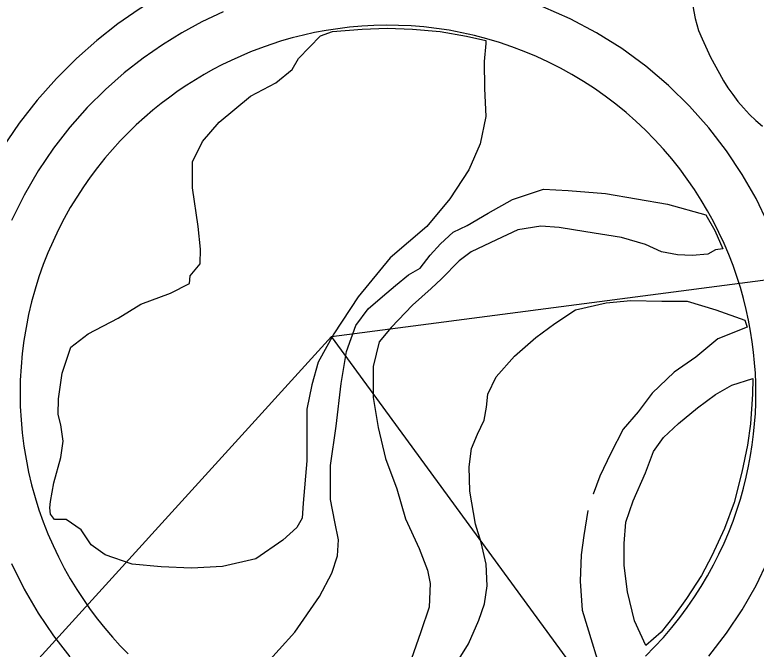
# Model space of a CAD drawing. Extents: x 282771 to 285132, y 4823109 to 4825496.
# Drawn here: x 283347.9 to 283415.6, y 4823531 to 4823588.9 of the extents above; entities that cross this region are included whole.
import ezdxf

# ---------------------------------------------------------------- set-up
doc = ezdxf.new("R2010")
doc.units = 0
for name, color, linetype in [('BORDILLO', 7, 'Continuous'), ('CALLE-EJE', 7, 'Continuous'), ('SENAL-VIARIA', 7, 'Continuous'), ('ZONA-VERDE', 7, 'Continuous')]:
    doc.layers.add(name, color=color, linetype=linetype)

msp = doc.modelspace()

# ---------------------------------------------------------------- linework, layer by layer
at = {"layer": 'BORDILLO'}
for points in [[(283415.555, 4823554.333), (283415.542, 4823555.255), (283415.504, 4823556.184), (283415.439, 4823557.127), (283415.346, 4823558.081), (283415.223, 4823559.046), (283415.071, 4823560.02), (283414.887, 4823561.004), (283414.671, 4823561.994), (283414.421, 4823562.991), (283414.138, 4823563.992), (283413.819, 4823564.996), (283413.465, 4823566.002), (283413.074, 4823567.007), (283412.647, 4823568.01), (283412.182, 4823569.01), (283411.679, 4823570.003), (283411.138, 4823570.989), (283410.559, 4823571.964), (283409.942, 4823572.928), (283409.288, 4823573.877), (283408.596, 4823574.811), (283407.866, 4823575.726), (283407.101, 4823576.62), (283406.3, 4823577.493), (283405.464, 4823578.34), (283404.595, 4823579.161), (283403.694, 4823579.954), (283402.762, 4823580.716), (283401.801, 4823581.447), (283400.812, 4823582.143), (283399.798, 4823582.805), (283398.759, 4823583.43), (283397.699, 4823584.017), (283396.619, 4823584.564), (283395.521, 4823585.073), (283394.408, 4823585.54), (283393.282, 4823585.966), (283392.145, 4823586.35), (283390.999, 4823586.692), (283389.847, 4823586.992), (283388.691, 4823587.249), (283387.534, 4823587.465), (283386.377, 4823587.639), (283385.222, 4823587.772), (283384.073, 4823587.864), (283382.93, 4823587.916), (283381.795, 4823587.93), (283380.671, 4823587.905), (283379.56, 4823587.844), (283378.462, 4823587.747), (283377.379, 4823587.616), (283376.313, 4823587.451), (283375.265, 4823587.255), (283374.236, 4823587.029), (283373.227, 4823586.774), (283372.24, 4823586.492), (283371.274, 4823586.184), (283370.33, 4823585.851), (283369.41, 4823585.496), (283368.513, 4823585.12), (283367.64, 4823584.723), (283366.792, 4823584.308), (283365.967, 4823583.877), (283365.168, 4823583.43), (283364.381, 4823582.961), (283363.595, 4823582.463), (283362.811, 4823581.935), (283362.032, 4823581.378), (283361.257, 4823580.789), (283360.489, 4823580.17), (283359.73, 4823579.519), (283358.98, 4823578.836), (283358.242, 4823578.122), (283357.516, 4823577.376), (283356.806, 4823576.598), (283356.112, 4823575.788), (283355.437, 4823574.947), (283354.782, 4823574.075), (283354.149, 4823573.173), (283353.54, 4823572.241), (283352.957, 4823571.28), (283352.402, 4823570.291), (283351.875, 4823569.275), (283351.38, 4823568.233), (283350.918, 4823567.167), (283350.49, 4823566.078), (283350.098, 4823564.968), (283349.743, 4823563.838), (283349.427, 4823562.69), (283349.15, 4823561.527), (283348.915, 4823560.35), (283348.72, 4823559.162), (283348.569, 4823557.964), (283348.46, 4823556.76), (283348.394, 4823555.55), (283348.372, 4823554.339), (283348.394, 4823553.127), (283348.46, 4823551.918), (283348.569, 4823550.713), (283348.72, 4823549.515), (283348.915, 4823548.327), (283349.15, 4823547.15), (283349.427, 4823545.987), (283349.743, 4823544.84), (283350.098, 4823543.71), (283350.49, 4823542.6), (283350.918, 4823541.511), (283351.38, 4823540.445), (283351.875, 4823539.403), (283352.402, 4823538.387), (283352.957, 4823537.398), (283353.54, 4823536.437), (283354.149, 4823535.504), (283354.782, 4823534.602), (283355.437, 4823533.73), (283356.112, 4823532.889), (283356.806, 4823532.08), (283357.516, 4823531.302), (283358.242, 4823530.555)], [(283405.464, 4823530.337), (283406.3, 4823531.185), (283407.101, 4823532.057), (283407.866, 4823532.952), (283408.596, 4823533.867), (283409.288, 4823534.8), (283409.942, 4823535.75), (283410.559, 4823536.713), (283411.138, 4823537.689), (283411.679, 4823538.674), (283412.182, 4823539.668), (283412.647, 4823540.667), (283413.074, 4823541.67), (283413.465, 4823542.676), (283413.819, 4823543.681), (283414.138, 4823544.685), (283414.421, 4823545.687), (283414.671, 4823546.683), (283414.887, 4823547.674), (283415.071, 4823548.657), (283415.223, 4823549.632), (283415.346, 4823550.597), (283415.439, 4823551.551), (283415.504, 4823552.493), (283415.542, 4823553.423), (283415.555, 4823554.345)]]:
    msp.add_lwpolyline(points, dxfattribs=at)
at = {"layer": 'CALLE-EJE'}
for points in [[(283376.815, 4823559.518), (283435.741, 4823567.209), (283529.623, 4823622.259)], [(283294.286, 4823468.814), (283332.47, 4823510.781), (283376.815, 4823559.518)], [(283614.194, 4823170.773), (283603.264, 4823182.723), (283539.034, 4823295.562), (283497.955, 4823367.291), (283418.753, 4823502.18), (283376.815, 4823559.518)]]:
    msp.add_lwpolyline(points, dxfattribs=at)
at = {"layer": 'SENAL-VIARIA'}
for points in [[(283372.469, 4823595.074), (283369.988, 4823594.406), (283367.615, 4823593.61), (283365.357, 4823592.701), (283363.218, 4823591.693), (283361.199, 4823590.601), (283359.243, 4823589.398), (283357.301, 4823588.05), (283355.385, 4823586.549), (283353.509, 4823584.892), (283351.69, 4823583.078), (283349.946, 4823581.105), (283348.293, 4823578.977), (283346.75, 4823576.697), (283345.335, 4823574.274), (283344.066, 4823571.717), (283342.96, 4823569.039), (283342.032, 4823566.256), (283341.296, 4823563.385), (283340.761, 4823560.447), (283340.437, 4823557.462), (283340.329, 4823554.453), (283340.16, 4823548.516), (283340.112, 4823546.651)], [(283416.655, 4823569.864), (283415.564, 4823572.111), (283414.302, 4823574.321), (283412.869, 4823576.478), (283411.267, 4823578.561), (283409.501, 4823580.553), (283407.58, 4823582.434), (283405.513, 4823584.187), (283403.315, 4823585.795), (283401.001, 4823587.245), (283398.588, 4823588.524), (283396.096, 4823589.624)], [(283409.791, 4823589.675), (283410.02, 4823588.548), (283410.318, 4823587.45), (283410.651, 4823586.688), (283411.405, 4823585.021), (283412.239, 4823583.516), (283412.602, 4823582.867), (283413, 4823582.227), (283413.435, 4823581.597), (283413.907, 4823580.979), (283414.415, 4823580.379), (283414.958, 4823579.797), (283415.536, 4823579.237), (283416.147, 4823578.703)], [(283366.907, 4823589.15), (283364.967, 4823588.236), (283363.137, 4823587.245), (283361.363, 4823586.155), (283359.601, 4823584.932), (283357.863, 4823583.571), (283356.161, 4823582.068), (283354.512, 4823580.421), (283352.929, 4823578.632), (283351.429, 4823576.701), (283350.03, 4823574.633), (283348.746, 4823572.435), (283347.595, 4823570.115)], [(283347.595, 4823538.792), (283348.746, 4823536.472), (283350.03, 4823534.274), (283351.429, 4823532.206), (283352.929, 4823530.275)], [(283411.267, 4823530.346), (283412.869, 4823532.429), (283414.302, 4823534.586), (283415.564, 4823536.796), (283416.655, 4823539.043)]]:
    msp.add_lwpolyline(points, dxfattribs=at)
at = {"layer": 'ZONA-VERDE'}
for p, q in [((283375.811, 4823586.959), (283376.883, 4823587.365)), ((283376.883, 4823587.365), (283379.614, 4823587.577)), ((283379.614, 4823587.577), (283381.879, 4823587.661)), ((283381.879, 4823587.661), (283384.207, 4823587.577)), ((283384.207, 4823587.577), (283386.726, 4823587.365)), ((283386.726, 4823587.365), (283389.139, 4823586.92)), ((283373.8, 4823584.896), (283375.811, 4823586.959)), ((283389.139, 4823586.92), (283390.896, 4823586.539)), ((283390.896, 4823586.539), (283390.892, 4823586.271)), ((283390.892, 4823586.271), (283390.733, 4823584.631)), ((283373.218, 4823583.89), (283373.8, 4823584.896)), ((283390.733, 4823584.631), (283390.786, 4823582.144)), ((283371.736, 4823582.673), (283373.218, 4823583.89)), ((283369.408, 4823581.456), (283371.736, 4823582.673)), ((283390.786, 4823582.144), (283390.892, 4823579.604)), ((283366.55, 4823579.075), (283369.408, 4823581.456)), ((283365.016, 4823577.328), (283366.55, 4823579.075)), ((283390.892, 4823579.604), (283390.363, 4823577.117)), ((283364.116, 4823575.476), (283365.016, 4823577.328)), ((283390.363, 4823577.117), (283389.358, 4823574.735)), ((283364.116, 4823573.095), (283364.116, 4823575.476)), ((283389.358, 4823574.735), (283387.611, 4823572.09)), ((283364.646, 4823569.55), (283364.116, 4823573.095)), ((283393.315, 4823572.013), (283396.146, 4823572.965)), ((283396.146, 4823572.965), (283398.422, 4823572.859)), ((283398.422, 4823572.859), (283401.835, 4823572.568)), ((283401.835, 4823572.568), (283407.47, 4823571.589)), ((283387.611, 4823572.09), (283385.495, 4823569.55)), ((283391.119, 4823570.769), (283393.315, 4823572.013)), ((283407.47, 4823571.589), (283410.989, 4823570.61)), ((283389.188, 4823569.658), (283391.119, 4823570.769)), ((283410.989, 4823570.61), (283411.811, 4823569.182)), ((283387.918, 4823569.049), (283389.188, 4823569.658)), ((283395.904, 4823569.584), (283393.809, 4823569.246)), ((283397.597, 4823569.478), (283395.904, 4823569.584)), ((283364.857, 4823567.486), (283364.646, 4823569.55)), ((283385.495, 4823569.55), (283382.161, 4823566.692)), ((283386.753, 4823567.965), (283387.918, 4823569.049)), ((283393.809, 4823569.246), (283391.882, 4823568.335)), ((283400.031, 4823569.076), (283397.597, 4823569.478)), ((283403.291, 4823568.568), (283400.031, 4823569.076)), ((283411.811, 4823569.182), (283412.53, 4823567.531)), ((283391.882, 4823568.335), (283389.554, 4823567.256)), ((283405.461, 4823567.912), (283403.291, 4823568.568)), ((283385.827, 4823566.959), (283386.753, 4823567.965)), ((283406.921, 4823567.235), (283405.461, 4823567.912)), ((283412.53, 4823567.531), (283411.874, 4823567.425)), ((283364.804, 4823566.163), (283364.857, 4823567.486)), ((283384.908, 4823565.753), (283385.827, 4823566.959)), ((283389.554, 4823567.256), (283388.453, 4823566.43)), ((283408.403, 4823566.96), (283406.921, 4823567.235)), ((283409.737, 4823566.917), (283408.403, 4823566.96)), ((283411.176, 4823567.023), (283409.737, 4823566.917)), ((283411.874, 4823567.425), (283411.176, 4823567.023)), ((283382.161, 4823566.692), (283379.25, 4823563.147)), ((283388.453, 4823566.43), (283386.855, 4823564.779)), ((283363.905, 4823565.052), (283364.804, 4823566.163)), ((283383.85, 4823565.158), (283384.908, 4823565.753)), ((283363.852, 4823564.364), (283363.905, 4823565.052)), ((283382.659, 4823564.166), (283383.85, 4823565.158)), ((283362.106, 4823563.464), (283363.852, 4823564.364)), ((283381.468, 4823563.173), (283382.659, 4823564.166)), ((283386.855, 4823564.779), (283385.903, 4823563.89)), ((283359.407, 4823562.459), (283362.106, 4823563.464)), ((283385.903, 4823563.89), (283384.188, 4823562.388)), ((283379.25, 4823563.147), (283377.028, 4823559.76)), ((283380.145, 4823562.049), (283381.468, 4823563.173)), ((283401.885, 4823562.597), (283404.147, 4823562.796)), ((283404.147, 4823562.796), (283406.965, 4823562.756)), ((283357.343, 4823561.189), (283359.407, 4823562.459)), ((283384.188, 4823562.388), (283382.241, 4823560.334)), ((283399.067, 4823561.962), (283401.885, 4823562.597)), ((283406.965, 4823562.756), (283409.267, 4823562.756)), ((283409.267, 4823562.756), (283411.887, 4823561.962)), ((283379.021, 4823560.527), (283380.145, 4823562.049)), ((283397.202, 4823560.692), (283399.067, 4823561.962)), ((283411.887, 4823561.962), (283414.546, 4823561.01)), ((283354.591, 4823559.76), (283357.343, 4823561.189)), ((283414.546, 4823561.01), (283414.742, 4823560.358)), ((283378.161, 4823558.146), (283379.021, 4823560.527)), ((283382.241, 4823560.334), (283381.161, 4823559.043)), ((283395.456, 4823559.422), (283397.202, 4823560.692)), ((283414.742, 4823560.358), (283412.067, 4823559.321)), ((283353.004, 4823558.543), (283354.591, 4823559.76)), ((283377.028, 4823559.76), (283375.599, 4823557.167)), ((283393.511, 4823557.716), (283395.456, 4823559.422)), ((283381.161, 4823559.043), (283380.611, 4823556.778)), ((283412.067, 4823559.321), (283410.056, 4823557.628)), ((283352.21, 4823556.162), (283353.004, 4823558.543)), ((283377.698, 4823555.236), (283378.161, 4823558.146)), ((283391.844, 4823555.85), (283393.511, 4823557.716)), ((283410.056, 4823557.628), (283408.098, 4823556.252)), ((283375.599, 4823557.167), (283375.017, 4823555.103)), ((283380.611, 4823556.778), (283380.611, 4823553.942)), ((283351.893, 4823553.833), (283352.21, 4823556.162)), ((283408.098, 4823556.252), (283406.087, 4823554.347)), ((283391.09, 4823554.263), (283391.844, 4823555.85)), ((283413.354, 4823555.067), (283415.259, 4823555.702)), ((283415.259, 4823555.702), (283415.233, 4823554.255)), ((283375.017, 4823555.103), (283374.541, 4823552.881)), ((283377.235, 4823551.333), (283377.698, 4823555.236)), ((283411.872, 4823554.22), (283413.354, 4823555.067)), ((283390.971, 4823553.072), (283391.09, 4823554.263)), ((283406.087, 4823554.347), (283404.817, 4823552.654)), ((283410.232, 4823553.003), (283411.872, 4823554.22)), ((283415.233, 4823554.255), (283415.074, 4823551.557)), ((283351.84, 4823552.405), (283351.893, 4823553.833)), ((283380.611, 4823553.942), (283381.077, 4823551.212)), ((283374.541, 4823552.881), (283374.541, 4823550.235)), ((283390.733, 4823551.882), (283390.971, 4823553.072)), ((283404.817, 4823552.654), (283403.442, 4823551.066)), ((283408.486, 4823551.574), (283410.232, 4823553.003)), ((283352.104, 4823551.452), (283351.84, 4823552.405)), ((283352.316, 4823549.97), (283352.104, 4823551.452)), ((283376.706, 4823547.761), (283377.235, 4823551.333)), ((283390.138, 4823550.612), (283390.733, 4823551.882)), ((283407.11, 4823550.304), (283408.486, 4823551.574)), ((283415.074, 4823551.557), (283414.783, 4823549.599)), ((283381.077, 4823551.212), (283381.733, 4823548.375)), ((283389.582, 4823549.302), (283390.138, 4823550.612)), ((283403.442, 4823551.066), (283402.294, 4823548.885)), ((283352.104, 4823548.489), (283352.316, 4823549.97)), ((283374.541, 4823550.235), (283374.541, 4823548.171)), ((283406.21, 4823549.034), (283407.11, 4823550.304)), ((283389.384, 4823547.635), (283389.582, 4823549.302)), ((283414.783, 4823549.599), (283414.28, 4823547.138)), ((283402.294, 4823548.885), (283401.302, 4823546.786)), ((283405.469, 4823547.076), (283406.21, 4823549.034)), ((283351.469, 4823546.16), (283352.104, 4823548.489)), ((283374.541, 4823548.171), (283374.223, 4823544.308)), ((283381.733, 4823548.375), (283382.77, 4823545.623)), ((283376.706, 4823544.653), (283376.706, 4823547.761)), ((283389.423, 4823545.413), (283389.384, 4823547.635)), ((283401.302, 4823546.786), (283400.693, 4823545.116)), ((283404.352, 4823544.536), (283405.469, 4823547.076)), ((283414.28, 4823547.138), (283413.566, 4823544.36)), ((283351.152, 4823544.467), (283351.469, 4823546.16)), ((283382.77, 4823545.623), (283383.553, 4823542.872)), ((283389.939, 4823542.396), (283389.423, 4823545.413)), ((283377.103, 4823542.602), (283376.706, 4823544.653)), ((283400.693, 4823545.116), (283400.693, 4823545.116)), ((283400.693, 4823545.116), (283400.693, 4823545.116)), ((283400.693, 4823545.116), (283400.693, 4823545.116)), ((283400.693, 4823545.116), (283400.693, 4823545.116)), ((283403.674, 4823542.568), (283404.352, 4823544.536)), ((283351.099, 4823543.885), (283351.152, 4823544.467)), ((283351.152, 4823543.303), (283351.099, 4823543.885)), ((283374.223, 4823544.308), (283374.118, 4823542.933)), ((283413.566, 4823544.36), (283412.693, 4823542.005)), ((283351.522, 4823542.827), (283351.152, 4823543.303)), ((283400.219, 4823543.65), (283399.853, 4823541.349)), ((283400.219, 4823543.65), (283400.219, 4823543.65)), ((283400.219, 4823543.65), (283400.219, 4823543.65)), ((283400.219, 4823543.65), (283400.219, 4823543.65)), ((283352.58, 4823542.827), (283351.522, 4823542.827)), ((283353.956, 4823541.874), (283352.58, 4823542.827)), ((283374.118, 4823542.933), (283373.641, 4823542.086)), ((283377.433, 4823540.948), (283377.103, 4823542.602)), ((283383.553, 4823542.872), (283384.823, 4823540.184)), ((283403.526, 4823540.642), (283403.674, 4823542.568)), ((283354.856, 4823540.498), (283353.956, 4823541.874)), ((283373.641, 4823542.086), (283372.371, 4823540.922)), ((283390.455, 4823540.729), (283389.939, 4823542.396)), ((283412.693, 4823542.005), (283411.528, 4823539.491)), ((283399.853, 4823541.349), (283399.599, 4823539.592)), ((283356.126, 4823539.599), (283354.856, 4823540.498)), ((283372.371, 4823540.922), (283369.884, 4823539.228)), ((283377.367, 4823539.493), (283377.433, 4823540.948)), ((283390.931, 4823538.745), (283390.455, 4823540.729)), ((283403.526, 4823538.61), (283403.526, 4823540.642)), ((283384.823, 4823540.184), (283385.564, 4823538.194)), ((283358.613, 4823538.752), (283356.126, 4823539.599)), ((283369.884, 4823539.228), (283366.868, 4823538.54)), ((283376.838, 4823537.906), (283377.367, 4823539.493)), ((283399.599, 4823539.592), (283399.514, 4823537.179)), ((283411.528, 4823539.491), (283410.576, 4823537.692)), ((283361.259, 4823538.487), (283358.613, 4823538.752)), ((283364.01, 4823538.382), (283361.259, 4823538.487)), ((283366.868, 4823538.54), (283364.01, 4823538.382)), ((283391.011, 4823536.761), (283390.931, 4823538.745)), ((283403.823, 4823536.218), (283403.526, 4823538.61)), ((283375.714, 4823535.789), (283376.838, 4823537.906)), ((283385.564, 4823538.194), (283385.818, 4823536.987)), ((283399.514, 4823537.179), (283399.705, 4823534.554)), ((283410.576, 4823537.692), (283409.227, 4823535.602)), ((283385.818, 4823536.987), (283385.733, 4823534.829)), ((283390.773, 4823535.133), (283391.011, 4823536.761)), ((283373.465, 4823532.548), (283375.714, 4823535.789)), ((283404.458, 4823533.572), (283403.823, 4823536.218)), ((283390.257, 4823533.625), (283390.773, 4823535.133)), ((283409.227, 4823535.602), (283408.062, 4823533.988)), ((283385.733, 4823534.829), (283384.95, 4823532.564)), ((283399.705, 4823534.554), (283400.594, 4823531.57)), ((283408.062, 4823533.988), (283406.898, 4823532.533)), ((283389.304, 4823531.482), (283390.257, 4823533.625)), ((283405.516, 4823531.307), (283404.458, 4823533.572)), ((283369.43, 4823528.116), (283373.465, 4823532.548)), ((283384.95, 4823532.564), (283383.871, 4823529.431)), ((283406.898, 4823532.533), (283405.516, 4823531.307)), ((283388.153, 4823529.617), (283389.304, 4823531.482)), ((283400.594, 4823531.57), (283401.758, 4823527.802))]:
    msp.add_line(p, q, dxfattribs=at)

doc.saveas('drawing.dxf')
